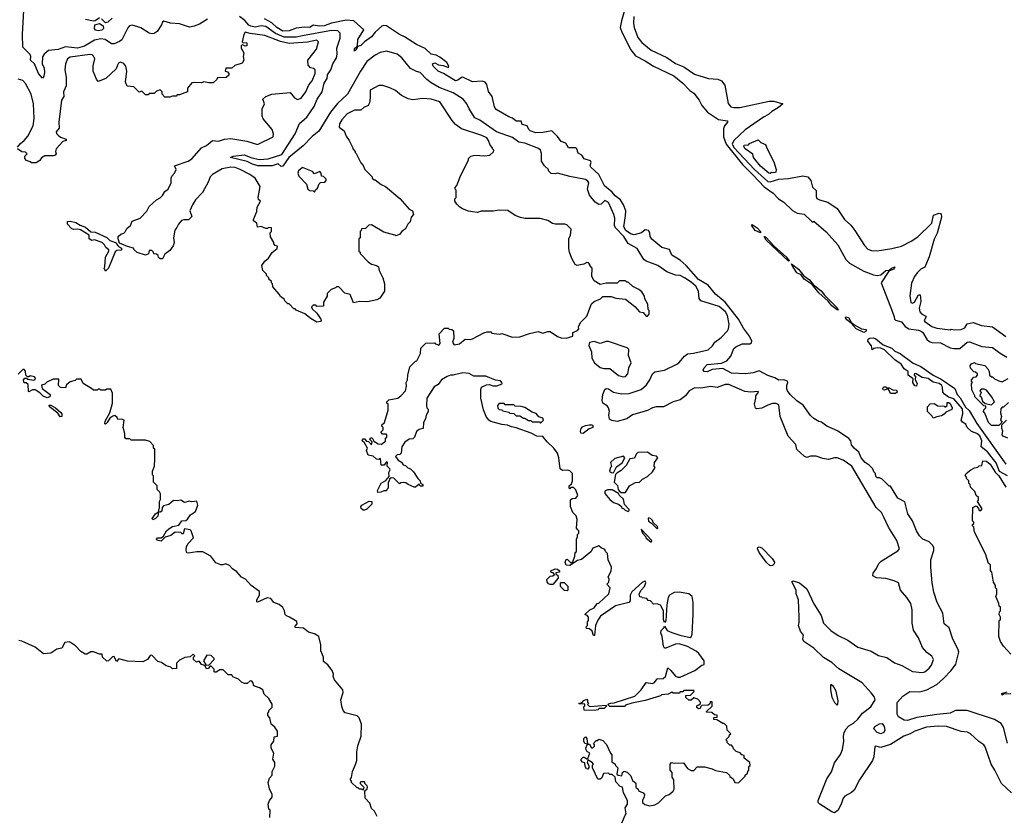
# Model space of a CAD drawing. Extents: x 2210602 to 2357277, y 510288 to 673808.
# Tile 319 of 464: x 2329919 to 2338021, y 591334 to 597878. Entities that reach past the tile are written whole.
import ezdxf

# ---------------------------------------------------------------- set-up
doc = ezdxf.new("R2010")
doc.units = 0

msp = doc.modelspace()

# ---------------------------------------------------------------- linework, layer by layer
at = {"layer": '0CON05XD'}
for points in [[(2331465, 597882.9), (2331397.6, 597842.4), (2331355, 597826.1), (2331315, 597817.5), (2331235, 597845.2), (2331159.4, 597849.4), (2331104.6, 597865.4), (2331095, 597858.8), (2331085.5, 597834.5), (2331048.7, 597781.3), (2331025, 597764), (2331008.6, 597761.4), (2330985, 597766.5), (2330915, 597811.5), (2330891.5, 597818.5), (2330845, 597831.8), (2330821.9, 597828.1), (2330807.8, 597812.2), (2330757.9, 597712.1), (2330741.2, 597698.8), (2330695, 597680), (2330675, 597680), (2330621.2, 597715), (2330585, 597720.8), (2330535, 597708.8), (2330450.6, 597659.4), (2330395, 597643.5), (2330295, 597656), (2330235, 597632.3), (2330155.4, 597624.6), (2330120, 597595), (2330107, 597573), (2330104.3, 597515), (2330118.9, 597478.9), (2330123.6, 597445), (2330117.4, 597412.6), (2330105, 597396.7), (2330074.3, 597435), (2330041.2, 597515), (2330006.5, 597545), (2330009.6, 597575), (2330005, 597592.5), (2329945, 597651.2), (2329940.6, 597755), (2329952.6, 597955)], [(2338079.7, 591519.7), (2337999.2, 591595), (2337943.3, 591706.7), (2337911.9, 591755), (2337865, 591896.7), (2337852.9, 591912.9), (2337811.2, 591941.2), (2337743.6, 592003.6), (2337717, 592017), (2337665, 592023.3), (2337545, 592063.8), (2337478.3, 592068.3), (2337381.9, 592058.1), (2337285, 592026.9), (2337246.2, 592003.8), (2337195, 591984.5), (2337085, 591916.7), (2337005, 591891.1), (2336965, 591904), (2336955, 591900), (2336948.9, 591815), (2336936.7, 591785), (2336829.1, 591625), (2336785, 591541.4), (2336765, 591521.9), (2336709.1, 591490.9), (2336696.2, 591475), (2336682.5, 591435), (2336653.3, 591375), (2336625, 591353.3), (2336601.7, 591361.7), (2336502.5, 591425), (2336490.5, 591440.5), (2336490, 591455), (2336560.8, 591635), (2336598.6, 591691.4), (2336625, 591766.7), (2336674.3, 591835), (2336690.6, 591875), (2336701.9, 591945), (2336698, 591985), (2336704.2, 592015.8), (2336718.8, 592045), (2336741.2, 592068.8), (2336778.9, 592091.1), (2336815.4, 592124.6), (2336854.6, 592175.4), (2336922.6, 592227.4), (2336957.5, 592285), (2336952.5, 592305), (2336925, 592342.2), (2336850.4, 592425), (2336659.3, 592539.3), (2336601.9, 592591.9), (2336532.4, 592632.4), (2336455, 592708.6), (2336372.5, 592765), (2336363, 592783), (2336370, 592815), (2336345, 592847.5), (2336327.5, 592895), (2336333.6, 592916.4), (2336333.8, 592965), (2336326.7, 593105), (2336307.5, 593155), (2336307.5, 593185), (2336273.3, 593255), (2336285, 593262.5), (2336336.1, 593246.1), (2336395, 593197.5), (2336454.3, 593074.3), (2336515, 592977.5), (2336533.3, 592915), (2336593.8, 592855), (2336653, 592813), (2336733.8, 592775), (2336815, 592715.7), (2336925, 592682.9), (2336985, 592649.2), (2337055, 592632.9), (2337117.5, 592587.5), (2337178.8, 592565), (2337265, 592518.2), (2337345, 592509.2), (2337366.7, 592515), (2337403.8, 592545), (2337421.2, 592568.8), (2337438, 592615), (2337425, 592643.3), (2337384.3, 592674.3), (2337348, 592715), (2337314, 592795), (2337275, 592857.5), (2337262.5, 592915), (2337262, 593025), (2337251.2, 593075), (2337220, 593125), (2337165.8, 593185.8), (2337151.2, 593245), (2337115, 593263.8), (2337045, 593282.5), (2336968.3, 593288.3), (2336940, 593305), (2336942.5, 593325), (2336970, 593365), (2336987.5, 593405), (2337007.5, 593425), (2337145, 593508.8), (2337160, 593525), (2337136.5, 593595), (2337068.1, 593705), (2337031.1, 593785), (2337011.9, 593825), (2336966.3, 593866.4), (2336765.9, 594205.9), (2336695, 594255.4), (2336645, 594273.8), (2336625, 594273.9), (2336575, 594259.7), (2336527.8, 594267.8), (2336472.5, 594287.5), (2336425, 594286.7), (2336395, 594277.5), (2336375, 594286.7), (2336315, 594343.8), (2336304.3, 594385), (2336243.3, 594453.3), (2336176.6, 594615), (2336165, 594710), (2336145, 594720.9), (2336115, 594720), (2336075, 594707.5), (2336025, 594681.5), (2335985, 594676.2), (2335974.1, 594684.1), (2335964.4, 594714.4), (2335975.6, 594765), (2335977.1, 594782.9), (2335997.5, 594815), (2335995, 594820), (2335935, 594814), (2335885, 594819.2), (2335755, 594877.5), (2335725, 594877.5), (2335657.6, 594852.4), (2335605, 594860.9), (2335525, 594847.9), (2335475, 594850), (2335427.5, 594825), (2335396.6, 594783.4), (2335355, 594750), (2335296.2, 594735), (2335216.8, 594693.2), (2335155, 594692.5), (2335125.6, 594685.6), (2335085.9, 594664.1), (2334962.9, 594627.1), (2334915, 594594), (2334835, 594572.5), (2334792.7, 594582.7), (2334773.6, 594593.6), (2334768.1, 594625), (2334773.5, 594655), (2334765, 594686.7), (2334752.3, 594702.3), (2334717.5, 594725), (2334711.2, 594745), (2334716.7, 594795), (2334733.8, 594835), (2334745, 594843.8), (2334765, 594842.5), (2334805.5, 594815.5), (2334831.1, 594808.9), (2334875, 594801.5), (2334935, 594804.3), (2335034, 594835), (2335075.4, 594874.6), (2335103.3, 594915), (2335127.1, 594965), (2335145, 594981.4), (2335225, 594995.5), (2335325.3, 595044.7), (2335343.3, 595056.7), (2335388.6, 595111.4), (2335415, 595129.4), (2335464.4, 595134.4), (2335585, 595163.6), (2335619.4, 595195), (2335638.6, 595225), (2335691.4, 595265), (2335742.1, 595317.9), (2335750.8, 595335), (2335757.1, 595375), (2335743.4, 595445), (2335726, 595475), (2335675, 595519.2), (2335524.3, 595565), (2335508.9, 595585), (2335503.8, 595645), (2335482.5, 595685), (2335445, 595720), (2335390, 595755), (2335355, 595772.9), (2335315, 595777.5), (2335245, 595804.3), (2335169.2, 595855), (2335075, 595890.6), (2335055.8, 595905), (2334999.2, 595995), (2334926.2, 596036.2), (2334890.4, 596095), (2334820.8, 596165), (2334812.7, 596185), (2334815.5, 596245), (2334807.5, 596275), (2334762.9, 596375), (2334735, 596391.4), (2334705, 596361.2), (2334685, 596357.5), (2334655, 596376.4), (2334607.1, 596435), (2334591.2, 596485), (2334603.1, 596535), (2334595, 596551.2), (2334574.2, 596564.2), (2334445, 596588.6), (2334345, 596616.7), (2334325, 596610), (2334291.7, 596611.7), (2334270, 596635), (2334270, 596645), (2334237, 596677), (2334213.3, 596715), (2334212.5, 596777.5), (2334203.6, 596803.6), (2334187.7, 596817.7), (2334075, 596861.4), (2334025, 596871.4), (2333975, 596908.5), (2333841.2, 596955), (2333705, 597051.4), (2333665, 597070), (2333616.7, 597145), (2333598.8, 597185), (2333568, 597225), (2333485, 597275.5), (2333370.9, 597320.9), (2333305, 597358.8), (2333270, 597385), (2333215, 597443.3), (2333185, 597451.2), (2333135, 597476.7), (2333064.2, 597564.2), (2333024.2, 597594.2), (2332938.8, 597618.8), (2332885, 597607.5), (2332844.2, 597585.8), (2332774.6, 597535.4), (2332724.3, 597455), (2332615.8, 597265), (2332535, 597188.1), (2332475, 597118.1), (2332380.2, 596959.8), (2332325, 596918.1), (2332250.7, 596839.3), (2332134.4, 596745.6), (2332085, 596674.3), (2332070, 596670), (2332045, 596691.2), (2331995, 596675.5), (2331878.8, 596675), (2331835, 596688.8), (2331791.4, 596711.4), (2331652.5, 596745), (2331675, 596755.6), (2331765, 596765.6), (2331829.2, 596740.8), (2331891.3, 596728.7), (2331962.6, 596732.6), (2332075, 596770), (2332185, 596940), (2332220, 597025), (2332281.4, 597075), (2332341.5, 597165), (2332365.6, 597225), (2332408.5, 597285), (2332425.5, 597355), (2332448.2, 597395), (2332450.9, 597425), (2332477.8, 597465), (2332495, 597516.2), (2332524.5, 597565.5), (2332530, 597595), (2332528.1, 597645), (2332555.6, 597725), (2332555, 597767.5), (2332535.5, 597785.5), (2332485, 597788.4), (2332245, 597744), (2332194.2, 597734.2), (2332095, 597733.2), (2332025, 597763.7), (2331945, 597821.1), (2331905, 597828.4), (2331855, 597817.4), (2331820.6, 597825), (2331803.9, 597833.9), (2331771.4, 597871.4), (2331726.9, 597905)], [(2334898.2, 597965), (2334870.9, 597869.1), (2334861.1, 597815), (2334872.9, 597775), (2334948.9, 597628.9), (2334985, 597580), (2335065, 597540), (2335135.5, 597495.5), (2335301.2, 597415), (2335376.2, 597355), (2335433.3, 597295), (2335465, 597273.3), (2335511.2, 597215), (2335532.7, 597172.7), (2335578.3, 597118.3), (2335668.3, 597058.3), (2335742, 597045), (2335744.3, 597035), (2335717.8, 597005), (2335709.7, 596980.3), (2335709.6, 596915), (2335732.7, 596855), (2335868.1, 596688.1), (2335955, 596599.6), (2336045, 596502.5), (2336120.2, 596450.2), (2336163.8, 596405), (2336205.8, 596375.8), (2336278.3, 596308.3), (2336317.7, 596287.7), (2336375, 596278.6), (2336435, 596220), (2336445, 596212.5), (2336455, 596220), (2336555, 596133.3), (2336651.2, 596025), (2336716.7, 595905), (2336746.7, 595875), (2336865, 595810.8), (2336945, 595778.8), (2336974.2, 595774.2), (2337005, 595779.2), (2337045, 595816.4), (2337075, 595817.5), (2337092.5, 595835), (2337120, 595845), (2337112.5, 595825), (2337070.3, 595809.7), (2337007.5, 595715), (2337099.3, 595480.7), (2337116, 595435), (2337116.7, 595415), (2337125, 595406.7), (2337175, 595394.2), (2337205, 595354.4), (2337235, 595334.5), (2337315, 595325.4), (2337337.3, 595317.3), (2337351.1, 595305), (2337387.8, 595245), (2337405, 595230.5), (2337425, 595223.8), (2337495, 595220), (2337575, 595178.8), (2337605, 595173.3), (2337655, 595174.2), (2337715, 595224.4), (2337735, 595229.4), (2337835, 595190.4), (2337925, 595180.6), (2337986, 595135), (2338042.8, 595102.8)], [(2334973.3, 597905), (2334970.3, 597849.7), (2334974.4, 597815), (2335005, 597731.2), (2335039.1, 597689.1), (2335115, 597627.5), (2335245, 597566.9), (2335315, 597518.9), (2335385, 597490), (2335470.4, 597430.4), (2335585.9, 597394.1), (2335665, 597390), (2335693.3, 597375), (2335720.5, 597340.5), (2335747.6, 597187.6), (2335771.6, 597161.6), (2335795, 597154.6), (2335845, 597155.4), (2336085, 597208.6), (2336125, 597208), (2336200, 597185), (2336164, 597155), (2336107.6, 597122.4), (2336081.7, 597098.3), (2336038.8, 597075), (2335888.9, 596971.1), (2335795, 596884.4), (2335782.8, 596855), (2335798, 596825), (2335965, 596646.2), (2336075, 596548.2), (2336095, 596545.3), (2336164.6, 596565.4), (2336245, 596571.5), (2336364.1, 596594.1), (2336405, 596586), (2336428, 596555), (2336441.7, 596501.7), (2336474, 596474), (2336472.7, 596425), (2336478.5, 596408.5), (2336500, 596395), (2336568, 596378), (2336645.4, 596325.4), (2336707.1, 596235), (2336759.2, 596189.2), (2336791.2, 596145), (2336871.2, 596021.2), (2336899.3, 595989.3), (2336929.3, 595979.3), (2336975, 595978), (2337095, 595996), (2337175, 596016.2), (2337255, 596056.2), (2337308.3, 596091.7), (2337425, 596203.3), (2337438.8, 596271.2), (2337485, 596286), (2337501.2, 596281.2), (2337504.3, 596255), (2337468.9, 596121.1), (2337443.9, 596073.9), (2337401.7, 595928.3), (2337373.3, 595855), (2337366.4, 595843.6), (2337335, 595826.7), (2337305, 595796.7), (2337281.2, 595765), (2337257.7, 595712.3), (2337244.2, 595605.8), (2337252.7, 595552.7), (2337265, 595546.2), (2337281.2, 595555), (2337315, 595613.8), (2337327.5, 595615), (2337332.9, 595592.9), (2337335, 595560), (2337321.5, 595505), (2337325.4, 595475.4), (2337338.5, 595458.5), (2337375, 595440), (2337377.5, 595435), (2337361.2, 595405), (2337366.7, 595395), (2337425, 595354.2), (2337465, 595341.2), (2337575, 595327.5), (2337585, 595332.5), (2337615, 595327.5), (2337665, 595330), (2337695.7, 595344.3), (2337715, 595376.7), (2337765, 595386.2), (2337833.9, 595363.9), (2337925, 595351.2), (2338035, 595273.3)], [(2330575, 597893.3), (2330540.7, 597869.3), (2330525, 597866.7), (2330460.5, 597880.5)], [(2330565, 597785.6), (2330541.9, 597791.9), (2330533.6, 597806.4), (2330537.5, 597835), (2330575, 597847.5), (2330605, 597827.5), (2330608.8, 597805), (2330595, 597790.6), (2330565, 597785.6)], [(2330679.3, 597890.7), (2330645, 597857.5), (2330625, 597852.5), (2330592.5, 597885)], [(2338047.9, 591927.9), (2338015.5, 592055.5), (2337995, 592088.8), (2337941.7, 592121.7), (2337715, 592196.9), (2337620, 592195), (2337576.4, 592173.6), (2337465, 592164.5), (2337302.7, 592137.3), (2337225, 592113.1), (2337197, 592117), (2337150, 592145), (2337140, 592165), (2337138.3, 592261.7), (2337187, 592313), (2337245, 592353.3), (2337325, 592350), (2337385, 592366), (2337465, 592410), (2337521.3, 592458.7), (2337583.8, 592525), (2337622.7, 592577.3), (2337646.7, 592675), (2337642.5, 592695), (2337595, 592790), (2337567.5, 592875), (2337525, 592910), (2337516.4, 592996.4), (2337470, 593085), (2337440.7, 593170.7), (2337427.5, 593245), (2337416.7, 593375), (2337417.5, 593435), (2337441.7, 593511.7), (2337442.5, 593535), (2337433, 593553), (2337403, 593583), (2337350, 593605), (2337323.9, 593633.9), (2337300, 593675), (2337266.1, 593756.1), (2337226.7, 593815), (2337203, 593913), (2337145, 593942.5), (2337085, 594040), (2337075, 594040), (2337015, 594100), (2336995, 594110), (2336975, 594110), (2336965, 594120), (2336960, 594145), (2336948.3, 594158.3), (2336940, 594185), (2336910, 594215), (2336877, 594237), (2336843.6, 594273.6), (2336825, 594320), (2336785, 594352.5), (2336765, 594380), (2336757.5, 594415), (2336743, 594433), (2336647.7, 594497.7), (2336560, 594535), (2336517, 594567), (2336495, 594572.5), (2336455, 594597.5), (2336425, 594622.5), (2336365, 594706.2), (2336315, 594742), (2336259.2, 594795), (2336235.8, 594825), (2336231.3, 594841.3), (2336230.6, 594869.4), (2336240, 594895), (2336236.1, 594906.1), (2336205.7, 594915.7), (2336165, 594914.2), (2336132.8, 594932.8), (2336075, 594952.7), (2336005, 594990.8), (2335955, 594972.1), (2335895, 594964.4), (2335775, 594970), (2335705, 595010), (2335618.3, 595001.7), (2335575, 594981.2), (2335550, 594985), (2335542.5, 594995), (2335550, 595015), (2335575, 595042.5), (2335695, 595052), (2335736.8, 595073.2), (2335769.7, 595110.3), (2335795, 595173.3), (2335812.9, 595187.1), (2335865, 595212), (2335927.1, 595212.9), (2335940, 595220), (2335944, 595235), (2335925.6, 595275), (2335875, 595340.6), (2335835, 595415.5), (2335725.4, 595555), (2335645, 595619.4), (2335584.3, 595695), (2335505, 595742.3), (2335403.8, 595855), (2335355, 595898.9), (2335285, 595940), (2335265, 595988.6), (2335202, 596005), (2335121.5, 596071.5), (2335107.1, 596095), (2335104.3, 596125), (2335094, 596145), (2335065, 596150.8), (2335035, 596124.2), (2334975, 596107.8), (2334945, 596117.7), (2334906.7, 596145), (2334890, 596175), (2334904.4, 596265), (2334905.5, 596305), (2334887.5, 596355), (2334864.1, 596395), (2334818.4, 596428.4), (2334795, 596459.1), (2334732.2, 596512.2), (2334683.7, 596603.7), (2334617.8, 596665), (2334614, 596676), (2334622, 596705), (2334615, 596717.5), (2334565, 596733.8), (2334544.2, 596764.2), (2334515, 596781.2), (2334504.6, 596814.6), (2334495.4, 596825.4), (2334435, 596825.4), (2334411.7, 596861.7), (2334375, 596876.7), (2334345, 596917.1), (2334296.7, 596965), (2334225, 596948.8), (2334165, 596948.1), (2334118.8, 596965), (2334108, 596975), (2334095.5, 597005.5), (2334054.8, 597014.8), (2334044.3, 597044.3), (2334005, 597044.6), (2333975, 597068.1), (2333945, 597078.5), (2333838.6, 597138.6), (2333825, 597160), (2333806.7, 597245), (2333776.1, 597286.1), (2333763.3, 597345), (2333750, 597365), (2333725, 597371.2), (2333645, 597367.5), (2333565, 597404), (2333555, 597403.8), (2333525, 597380), (2333505, 597375.7), (2333405, 597435.8), (2333363.4, 597453.4), (2333320, 597495), (2333316, 597515), (2333335, 597521.9), (2333365, 597505.8), (2333402.2, 597502.2), (2333446.1, 597483.9), (2333450, 597495), (2333433.8, 597525), (2333375, 597570.8), (2333345, 597586), (2333305, 597593.3), (2333255, 597640), (2333185, 597673.8), (2333086.6, 597736.6), (2333045, 597755.8), (2332936.9, 597826.9), (2332915, 597831.1), (2332898, 597825), (2332842.9, 597775), (2332815, 597736.7), (2332755, 597696), (2332725, 597665.8), (2332701.7, 597658.3), (2332685, 597627.5), (2332675, 597620), (2332675, 597640), (2332690, 597655), (2332698.3, 597661.7), (2332700.7, 597715), (2332750, 597795), (2332669.4, 597869.4), (2332605, 597874.5), (2332485, 597849.5), (2332425, 597826.9), (2332385, 597823.9), (2332335, 597833.3), (2332305, 597814.5), (2332265, 597816.5), (2332192.5, 597807.5), (2332135, 597786.5), (2332085, 597784.6), (2332035, 597812.7), (2331992.3, 597852.3), (2331934.4, 597885)], [(2332362, 597635), (2332376.2, 597695), (2332365, 597709.2), (2332285.7, 597694.3), (2332135, 597681.1), (2332065, 597699.6), (2331935, 597747.5), (2331815, 597764), (2331774, 597776), (2331762.5, 597755), (2331750, 597695), (2331755, 597690), (2331788.3, 597688.3), (2331787, 597663), (2331775, 597660), (2331755, 597670), (2331740, 597665), (2331742.5, 597645), (2331763.3, 597605), (2331756.7, 597575), (2331762.5, 597545), (2331748.3, 597521.7), (2331688.3, 597501.7), (2331665, 597480), (2331615, 597480), (2331610, 597455), (2331628.3, 597448.3), (2331640, 597435), (2331638.3, 597421.7), (2331618.3, 597401.7), (2331545, 597400), (2331540, 597385), (2331511.7, 597358.3), (2331475, 597357.5), (2331435, 597367.5), (2331415, 597360), (2331355, 597362.5), (2331335, 597357.5), (2331300, 597315), (2331300, 597285), (2331235, 597260), (2331215, 597260), (2331205, 597250), (2331175, 597250), (2331155, 597240), (2331111.7, 597241.7), (2331090, 597265), (2331090, 597285), (2331075, 597300), (2331045, 597290), (2331025, 597270), (2330985, 597270), (2330975, 597260), (2330955, 597260), (2330925, 597290), (2330902.5, 597282.5), (2330857, 597327), (2330801.7, 597331.7), (2330790, 597365), (2330801.2, 597455), (2330793.3, 597495), (2330775, 597516.7), (2330748.3, 597528.3), (2330730.5, 597519.5), (2330722.5, 597505), (2330713.3, 597475), (2330626.4, 597393.6), (2330565, 597370), (2330549.3, 597389.3), (2330523.8, 597455), (2330522.3, 597497.7), (2330536.2, 597555), (2330527.3, 597577.3), (2330515, 597588.8), (2330495, 597592.5), (2330335, 597570), (2330313.3, 597555), (2330296.7, 597515), (2330291.2, 597465), (2330300, 597405), (2330301.2, 597335), (2330280, 597285), (2330282.5, 597245), (2330263.8, 597215), (2330241.2, 597035), (2330243, 596987), (2330220, 596955), (2330222.3, 596942.3), (2330235, 596927.5), (2330255, 596912.5), (2330300, 596895), (2330300, 596885), (2330273.6, 596876.4), (2330220, 596815), (2330212.5, 596795), (2330217.5, 596775), (2330210, 596765), (2330195, 596757.5), (2330125, 596757.5), (2330097, 596743), (2330085, 596720), (2330055, 596700), (2330015, 596700), (2330005, 596710), (2329975, 596720), (2329960, 596735), (2329960, 596755), (2329980, 596775), (2329965, 596787.5), (2329935, 596790), (2329900, 596815)], [(2333655, 594946.7), (2333618.3, 594968.3), (2333565, 594973.8), (2333486.4, 594953.6), (2333465, 594953.3), (2333435, 594942.5), (2333390, 594915), (2333363, 594877), (2333330.7, 594859.3), (2333270, 594765), (2333267.5, 594705), (2333270, 594685), (2333280, 594675), (2333280, 594655), (2333262.5, 594625), (2333257.5, 594595), (2333242.5, 594565), (2333237.5, 594515), (2333205, 594507.5), (2333185, 594490), (2333167, 594443), (2333155, 594430), (2333125, 594427.5), (2333087, 594403), (2333062.5, 594365), (2333057, 594313), (2333047, 594303), (2333025, 594300), (2333010, 594285), (2333034.1, 594254.1), (2333060, 594240), (2333075, 594217.5), (2333092.5, 594212.5), (2333111.7, 594191.7), (2333135, 594182.5), (2333159.3, 594159.3), (2333194, 594104), (2333213.3, 594085), (2333217, 594067), (2333235.8, 594055.8), (2333235, 594040), (2333215, 594042.5), (2333205, 594057.5), (2333176.2, 594033.8), (2333165, 594033.3), (2333114.1, 594054.1), (2333095, 594070), (2333075, 594072.5), (2333055, 594070), (2333045, 594060), (2332998.3, 594108.3), (2332975, 594110), (2332961.7, 594098.3), (2332960, 594085), (2332950, 594075), (2332950, 594025), (2332940, 594015), (2332938.3, 594001.7), (2332915, 594002.5), (2332891.7, 593991.7), (2332865, 593990), (2332862.5, 594005), (2332892.5, 594065), (2332933, 594087), (2332958.3, 594121.7), (2332956.2, 594155), (2332966, 594175), (2332963.3, 594185), (2332942.5, 594205), (2332945, 594240), (2332935, 594237.5), (2332917, 594213), (2332893.3, 594213.3), (2332887.5, 594267.5), (2332875, 594260), (2332855, 594262.5), (2332828.3, 594288.3), (2332787, 594297), (2332773.3, 594335), (2332780, 594355), (2332757, 594397), (2332737.5, 594415), (2332738.3, 594421.7), (2332745, 594430), (2332755, 594430), (2332771.7, 594411.7), (2332788.3, 594408.3), (2332815, 594380), (2332820, 594405), (2332800, 594425), (2332805, 594440), (2332818.3, 594438.3), (2332831.7, 594411.7), (2332868.3, 594388.3), (2332895, 594387.5), (2332928.3, 594411.7), (2332930, 594435), (2332940, 594445), (2332940, 594465), (2332935, 594470), (2332905, 594470), (2332890, 594485), (2332910, 594505), (2332910, 594525), (2332900, 594535), (2332900, 594545), (2332920, 594565), (2332950, 594665), (2332950, 594715), (2332940, 594725), (2332940, 594735), (2332955, 594750), (2333030, 594765), (2333056.4, 594783.6), (2333092.5, 594825), (2333102.5, 594865), (2333100, 594895), (2333110, 594915), (2333112.5, 594955), (2333128.3, 595021.7), (2333175, 595070), (2333186.7, 595073.3), (2333217, 595133), (2333220, 595175), (2333261.7, 595218.3), (2333335, 595220), (2333341.7, 595211.7), (2333368.3, 595201.7), (2333380, 595215), (2333370, 595295), (2333415, 595340), (2333445, 595340), (2333451.7, 595331.7), (2333475, 595330), (2333488.3, 595318.3), (2333490, 595255), (2333481.2, 595225), (2333495, 595203.8), (2333537.7, 595212.3), (2333585, 595250), (2333625, 595247.5), (2333645, 595252.5), (2333738.3, 595301.7), (2333765, 595310), (2333795, 595310), (2333805, 595300), (2333865, 595292.5), (2333885, 595297.5), (2333975, 595267.5), (2334035, 595270), (2334115, 595297.5), (2334185, 595312.5), (2334225, 595300), (2334265, 595312.5), (2334285, 595312.5), (2334345, 595272.5), (2334375, 595260), (2334415, 595257.5), (2334470, 595275), (2334470, 595305), (2334508.3, 595321.7), (2334520, 595335), (2334518.3, 595351.7), (2334533, 595387), (2334585, 595440), (2334625, 595540), (2334645, 595560), (2334698.3, 595581.7), (2334718.3, 595601.7), (2334785, 595600), (2334825, 595587.5), (2334905, 595580), (2334980, 595520), (2335020, 595475), (2335048.3, 595468.3), (2335075, 595440), (2335085, 595440), (2335100, 595455), (2335100, 595485), (2335090, 595495), (2335087, 595537), (2335063, 595583), (2335060, 595605), (2335038.3, 595638.3), (2335015, 595660), (2334963, 595683), (2334925, 595720), (2334915, 595720), (2334905, 595730), (2334855, 595730), (2334835, 595710), (2334745, 595710), (2334695, 595700), (2334645, 595730), (2334627.5, 595765), (2334630, 595835), (2334610, 595855), (2334610, 595865), (2334598.3, 595878.3), (2334585, 595880), (2334561.7, 595868.3), (2334505, 595857.5), (2334490, 595865), (2334462.5, 595915), (2334442.5, 595965), (2334437.5, 595995), (2334437.5, 596075), (2334452.5, 596105), (2334457.5, 596155), (2334421.7, 596191.7), (2334405, 596197.5), (2334325, 596197.5), (2334303, 596203), (2334265, 596227.5), (2334203, 596243), (2334075, 596243.3), (2334040.7, 596250.7), (2333995, 596267.5), (2333935, 596307.5), (2333865, 596312.5), (2333815, 596302.5), (2333715, 596302.5), (2333685, 596292.5), (2333645, 596297.5), (2333613, 596303), (2333563, 596323), (2333540, 596335), (2333515, 596360), (2333500, 596385), (2333500, 596405), (2333510, 596415), (2333510, 596475), (2333503, 596483), (2333503, 596497), (2333517, 596513), (2333542.5, 596585), (2333612.5, 596725), (2333613, 596737), (2333630, 596755), (2333665, 596762.5), (2333745, 596757.5), (2333787, 596763), (2333818.3, 596791.7), (2333820, 596805), (2333810, 596815), (2333810, 596825), (2333790, 596845), (2333777.5, 596885), (2333762.5, 596905), (2333722.5, 596925), (2333555, 596979.2), (2333505.6, 597015.6), (2333477.8, 597047.8), (2333375, 597201.2), (2333305, 597223.8), (2333235, 597230), (2333155, 597220), (2333115, 597227.5), (2333060, 597255), (2333010, 597295), (2332965, 597317.5), (2332906.4, 597336.4), (2332873.6, 597336.4), (2332803, 597297), (2332802.5, 597235), (2332796.4, 597193.6), (2332785, 597172.5), (2332750, 597155), (2332727, 597133), (2332675, 597133.3), (2332613.3, 597105), (2332568.8, 597055), (2332550.7, 597020.7), (2332547.5, 596995), (2332587.5, 596965), (2332605, 596920), (2332630, 596885), (2332660, 596825), (2332660, 596815), (2332680, 596795), (2332680, 596785), (2332688.3, 596778.3), (2332725, 596700), (2332745, 596680), (2332760, 596645), (2332820, 596585), (2332820, 596575), (2332835, 596560), (2332845, 596560), (2332893, 596523), (2332930, 596505), (2333046.4, 596406.4), (2333125, 596320), (2333150, 596305), (2333160, 596275), (2333140, 596255), (2333132.5, 596215), (2333112.5, 596195), (2333093, 596157), (2333063.6, 596136.4), (2333045, 596112.5), (2333015, 596100), (2333007, 596107), (2332915, 596130), (2332815, 596190), (2332791.7, 596188.3), (2332765, 596160), (2332731.7, 596158.3), (2332730, 596145), (2332720, 596135), (2332720, 596085), (2332710, 596075), (2332710, 595975), (2332720, 595965), (2332720, 595955), (2332787, 595887), (2332815, 595867.5), (2332855, 595857.5), (2332870, 595845), (2332877.5, 595815), (2332907.5, 595755), (2332920, 595705), (2332920, 595645), (2332883, 595587), (2332856.4, 595573.6), (2332781.7, 595558.3), (2332715, 595560), (2332665, 595550), (2332637.7, 595617.7), (2332595, 595630), (2332545, 595680), (2332525, 595680), (2332518.3, 595671.7), (2332481.7, 595658.3), (2332450, 595625), (2332450, 595605), (2332420, 595555), (2332418.3, 595521.7), (2332365, 595520), (2332355, 595530), (2332335, 595530), (2332320, 595515), (2332325, 595500), (2332363, 595463), (2332397.5, 595415), (2332400, 595405), (2332393, 595397), (2332365, 595390), (2332317, 595417), (2332265, 595457.5), (2332195, 595490), (2332185, 595500), (2332175, 595500), (2332135, 595540), (2332125, 595540), (2332100, 595565), (2332096.4, 595576.4), (2332065, 595600), (2332055, 595620), (2332001.7, 595681.7), (2332000, 595705), (2331990, 595715), (2331990, 595725), (2331970, 595745), (2331970, 595755), (2331950, 595775), (2331950, 595785), (2331920, 595815), (2331912.5, 595855), (2331935, 595892.5), (2331965, 595917.5), (2331996.2, 595963.8), (2332037.5, 595995), (2332040, 596015), (2332021.7, 596021.7), (2332010, 596035), (2332010, 596045), (2331983, 596093), (2331980, 596125), (2331990, 596135), (2331990, 596165), (2331965, 596170), (2331958.3, 596161.7), (2331945, 596160), (2331905, 596177.5), (2331875, 596172.5), (2331870, 596205), (2331843, 596223), (2331842.5, 596235), (2331869.3, 596300.7), (2331872.5, 596335), (2331900, 596385), (2331885, 596400), (2331880, 596415), (2331897.5, 596505), (2331856.7, 596575), (2331813.3, 596605), (2331733.3, 596645), (2331691.2, 596661.2), (2331655, 596666.2), (2331585, 596650), (2331505, 596603.8), (2331486.7, 596585), (2331469.5, 596540.5), (2331422.3, 596457.7), (2331365, 596397.5), (2331340, 596355), (2331320, 596305), (2331335, 596260), (2331307, 596233), (2331268.3, 596231.7), (2331250, 596225), (2331225, 596196.7), (2331212.5, 596167.5), (2331195, 596146.2), (2331184.2, 596084.2), (2331190, 596045), (2331181.7, 596018.3), (2331155, 595980), (2331111.7, 595948.3), (2331095, 595910), (2331075, 595910), (2331061.7, 595921.7), (2331058.3, 595938.3), (2331045, 595950), (2331021.7, 595951.7), (2331020, 595965), (2331005, 595980), (2330985, 595980), (2330978.3, 595951.7), (2330955, 595942.5), (2330885, 595962.5), (2330860, 595985), (2330855, 596000), (2330805, 596012.5), (2330741.2, 596041.2), (2330730, 596075), (2330730, 596095), (2330750, 596115), (2330775, 596122.5), (2330786.4, 596133.6), (2330800.7, 596159.3), (2330830, 596185), (2330845, 596220), (2330910, 596245), (2330966.1, 596303.9), (2330985, 596342.5), (2331043.9, 596396.1), (2331075, 596412.5), (2331095, 596432.5), (2331114.1, 596465.9), (2331140, 596485), (2331163.8, 596535), (2331164.2, 596575), (2331170, 596590), (2331192.5, 596615), (2331207.5, 596645), (2331193.6, 596676.4), (2331305, 596713.3), (2331335.7, 596734.3), (2331415, 596823.3), (2331455, 596843.3), (2331505.9, 596884.1), (2331555, 596880), (2331604.4, 596895.6), (2331655, 596901.9), (2331789.1, 596879.1), (2331875, 596851.4), (2332005, 596913.3), (2332008.3, 596938.3), (2331995.9, 596975.9), (2331921.7, 597061.7), (2331913.3, 597085), (2331913.3, 597145), (2331933.3, 597185), (2331920, 597225), (2331943.9, 597246.1), (2331993.6, 597266.4), (2332145, 597280), (2332180, 597235), (2332205, 597222.5), (2332235, 597233.3), (2332273.8, 597285), (2332298.9, 597341.1), (2332325.5, 597374.5), (2332350, 597435), (2332350, 597465), (2332337, 597477), (2332313, 597483), (2332293, 597503), (2332290, 597545), (2332362, 597635)], [(2329901.7, 596828.3), (2329925, 596860), (2329956.4, 596883.6), (2329985, 596920), (2330030, 597005), (2330036.7, 597065), (2330032.5, 597185), (2330012, 597265), (2329965, 597352.5), (2329945, 597377.5), (2329905, 597390)], [(2336095, 596612.5), (2336082.5, 596615), (2336015, 596674), (2335956.7, 596745), (2335952.5, 596772.5), (2335887.5, 596815), (2335877.5, 596835), (2335880, 596845), (2335915, 596850), (2335925, 596860), (2335995, 596890), (2336017.5, 596867.5), (2336055, 596852.5), (2336068.8, 596815), (2336125, 596710), (2336142.5, 596645), (2336140, 596625), (2336125, 596617.5), (2336105, 596620), (2336095, 596612.5)], [(2332345, 596460), (2332351.7, 596478.3), (2332368.3, 596491.7), (2332381.7, 596528.3), (2332395, 596540), (2332428.3, 596541.7), (2332440, 596555), (2332440, 596565), (2332418.3, 596588.3), (2332401.7, 596591.7), (2332400, 596615), (2332388.3, 596628.3), (2332345, 596610), (2332328.3, 596628.3), (2332245, 596662.5), (2332213.8, 596635), (2332208.8, 596615), (2332215, 596590), (2332280, 596525), (2332290, 596485), (2332305, 596472.5), (2332335, 596470), (2332345, 596460)], [(2330625, 595810), (2330612.5, 595835), (2330620, 595845), (2330626, 595925), (2330652.5, 595975), (2330652.5, 595985), (2330627.5, 596005), (2330617.5, 596025), (2330597.5, 596045), (2330535, 596066.7), (2330513, 596063), (2330490, 596075), (2330490, 596105), (2330418.3, 596148.3), (2330396, 596156), (2330365, 596152), (2330348.6, 596158.6), (2330313.3, 596195), (2330312.5, 596217.5), (2330335, 596221.2), (2330379.4, 596209.4), (2330415, 596186.7), (2330460.7, 596170.7), (2330503, 596133), (2330540.5, 596130.5), (2330635.9, 596085.9), (2330661.7, 596061.7), (2330706, 596046), (2330731.7, 596011.7), (2330755, 596000), (2330755, 595982.5), (2330718.3, 595978.3), (2330705, 595970), (2330650, 595835), (2330625, 595810)], [(2336015, 596124.3), (2335971.1, 596145), (2335940.8, 596189.2), (2335945, 596193.3), (2335986.3, 596166.3), (2336015.6, 596135), (2336015, 596124.3)], [(2336245, 595892), (2336061.9, 596065), (2336044, 596096), (2336055, 596092), (2336131.2, 596011.2), (2336225, 595926.9), (2336243.3, 595905), (2336240, 595900), (2336245, 595902.5), (2336250, 595895), (2336245, 595892)], [(2336655, 595490), (2336645, 595491.4), (2336602.2, 595525), (2336571.8, 595561.8), (2336495, 595631.2), (2336439.4, 595699.4), (2336375, 595742.5), (2336348.7, 595778.7), (2336314.5, 595795), (2336274.5, 595855), (2336270.8, 595869.2), (2336326.5, 595825), (2336370.4, 595770.4), (2336419.1, 595739.1), (2336449.2, 595699.2), (2336515, 595649.1), (2336542.4, 595612.4), (2336645, 595508.6), (2336655, 595490)], [(2336865, 595304.8), (2336802.2, 595335), (2336760.7, 595380.7), (2336725, 595409.4), (2336714.5, 595425), (2336716.4, 595433.6), (2336737.8, 595427.8), (2336760.5, 595390.5), (2336782.2, 595372.2), (2336845, 595336.5), (2336885, 595330.8), (2336883.5, 595315), (2336865, 595304.8)], [(2334885, 594940), (2334905, 594942.5), (2334922.5, 594965), (2334931.2, 595015), (2334950, 595055), (2334927.5, 595115), (2334930, 595165), (2334918.3, 595178.3), (2334765, 595230), (2334745, 595230), (2334695, 595213.8), (2334645, 595230), (2334607, 595223), (2334603, 595197), (2334623.3, 595145), (2334626.7, 595095), (2334647.5, 595055), (2334695, 595016), (2334725, 595008), (2334775, 595010), (2334845, 594952), (2334885, 594940)], [(2338047.1, 594125), (2337982.3, 594162.3), (2337955, 594232), (2337921.9, 594275), (2337882.9, 594325), (2337831.2, 594365), (2337837.5, 594415), (2337820, 594455), (2337795.2, 594475.2), (2337751.2, 594491.2), (2337716.7, 594525), (2337705, 594552.5), (2337677, 594567), (2337667.5, 594585), (2337680.9, 594635), (2337676.3, 594676.3), (2337605, 594760), (2337563, 594773), (2337528.3, 594798.3), (2337515.7, 594815.7), (2337513.1, 594855), (2337505, 594870.9), (2337485, 594884.6), (2337436.9, 594896.9), (2337395, 594926.4), (2337345.5, 594935.5), (2337295, 594966), (2337282.5, 594967.5), (2337280, 594955), (2337290, 594945), (2337287.5, 594915), (2337303.3, 594885), (2337300, 594865), (2337285, 594867.5), (2337267.5, 594895), (2337270, 594925), (2337230, 594955), (2337230, 594985), (2337196.7, 595006.7), (2337171.2, 595045), (2337119.7, 595079.7), (2337035, 595163.1), (2337005.3, 595175.3), (2336975, 595177.7), (2336947.1, 595172.9), (2336933, 595163), (2336928.9, 595195), (2336898.1, 595235), (2336899.9, 595250.1), (2336911.2, 595258.8), (2336945, 595260), (2336965, 595252.5), (2337024.7, 595204.8), (2337095.2, 595175.2), (2337121.3, 595151.3), (2337165, 595131.6), (2337272.4, 595052.4), (2337335, 595024.7), (2337434.8, 594954.8), (2337500.4, 594920.4), (2337614.8, 594844.8), (2337632, 594795), (2337657.2, 594767.2), (2337702.4, 594692.4), (2337732.3, 594662.3), (2337795, 594555.5), (2338035, 594221.2)], [(2332860, 591325), (2332837, 591367), (2332815, 591390), (2332800, 591435), (2332762.5, 591475), (2332760, 591535), (2332777, 591553), (2332780, 591565), (2332777, 591577), (2332760, 591595), (2332760, 591605), (2332755, 591610), (2332725, 591610), (2332720, 591605), (2332720, 591595), (2332750, 591565), (2332745, 591540), (2332735, 591550), (2332715, 591550), (2332705, 591560), (2332695, 591560), (2332650, 591605), (2332650, 591615), (2332640, 591625), (2332640, 591635), (2332650, 591645), (2332657.5, 591695), (2332681.7, 591751.7), (2332692.5, 591785), (2332692.5, 591855), (2332700, 591905), (2332727.5, 591985), (2332732.5, 592085), (2332712.5, 592135), (2332695, 592152.5), (2332598.3, 592178.3), (2332580, 592195), (2332568.3, 592228.3), (2332562.5, 592285), (2332580, 592345), (2332577.5, 592365), (2332509.3, 592449.3), (2332497.5, 592475), (2332500, 592495), (2332490, 592525), (2332453, 592573), (2332418.3, 592598.3), (2332420, 592635), (2332397, 592687), (2332396.7, 592735), (2332380, 592805), (2332345, 592827.5), (2332295, 592840), (2332255, 592872.5), (2332185, 592880), (2332185, 592890), (2332201.7, 592908.3), (2332198.3, 592928.3), (2332140, 592965), (2332113.6, 592973.6), (2332102.5, 592985), (2332097, 593017), (2332083, 593043), (2332055, 593067.5), (2332010, 593085), (2331985, 593117.5), (2331955, 593123.3), (2331875, 593087.5), (2331870, 593090), (2331871.2, 593105), (2331892, 593145), (2331892.5, 593175), (2331822.5, 593225), (2331776.4, 593276.4), (2331743.6, 593293.6), (2331705, 593337.5), (2331670.5, 593360.5), (2331645, 593388.8), (2331615, 593401.2), (2331590, 593395), (2331575, 593394.2), (2331531.7, 593411.7), (2331492.5, 593465), (2331425, 593502.5), (2331375, 593502.5), (2331305, 593490), (2331293.6, 593493.6), (2331287.5, 593515), (2331292.5, 593545), (2331305, 593570), (2331347.5, 593615), (2331330, 593675), (2331321.7, 593681.7), (2331275, 593690), (2331265, 593650), (2331255, 593650), (2331245, 593660), (2331198.3, 593661.7), (2331163.6, 593636.4), (2331115, 593622.5), (2331081.7, 593588.3), (2331047, 593597), (2331044, 593605), (2331053.3, 593615), (2331082.5, 593617.5), (2331100.7, 593629.3), (2331125.6, 593675), (2331145, 593691.5), (2331175, 593710), (2331229.2, 593720.8), (2331253.3, 593756.7), (2331285, 593760), (2331299.7, 593770.2), (2331325, 593804.2), (2331365, 593834.2), (2331383.3, 593885), (2331375, 593917.5), (2331335, 593912.5), (2331315, 593916.7), (2331275, 593906.7), (2331245, 593926.7), (2331215, 593920), (2331185, 593922.9), (2331145, 593889.2), (2331101.2, 593878.8), (2331090, 593865), (2331088, 593835), (2331075, 593826.7), (2331060, 593830), (2331055, 593793.8), (2331036, 593775), (2331013.9, 593763.9), (2331010, 593775), (2331035, 593812.5), (2331060, 593830), (2331070, 593865), (2331070, 593915), (2331078.3, 593931.7), (2331077, 593977), (2331070, 593995), (2331050, 594015), (2331050, 594045), (2331020, 594075), (2331020, 594125), (2331012.5, 594135), (2331012.5, 594165), (2331027.5, 594205), (2331030, 594265), (2331030, 594345), (2331020, 594355), (2331020, 594375), (2330988.3, 594408.3), (2330955, 594420), (2330835, 594420), (2330825, 594430), (2330791.7, 594431.7), (2330782.5, 594445), (2330782.5, 594475), (2330770, 594525), (2330777.5, 594585), (2330755, 594592.5), (2330725, 594590), (2330720, 594605), (2330701.7, 594621.7), (2330685, 594617.5), (2330660.7, 594599.3), (2330637.5, 594565), (2330625, 594552.5), (2330620, 594555), (2330622.5, 594575), (2330660, 594645), (2330683.3, 594725), (2330682.5, 594805), (2330668.3, 594838.3), (2330635, 594840), (2330625, 594830), (2330585, 594830), (2330578.3, 594838.3), (2330565, 594840), (2330555, 594830), (2330525, 594830), (2330510, 594845), (2330440, 594885), (2330425, 594920), (2330385, 594920), (2330375, 594910), (2330335, 594900), (2330302.5, 594875), (2330295, 594850), (2330255, 594852.5), (2330238.3, 594868.3), (2330240, 594920), (2330195, 594922.5), (2330143, 594897), (2330125, 594880), (2330097.5, 594872.5), (2330104.5, 594844.5), (2330170, 594795), (2330167.5, 594775), (2330145, 594768.8), (2330110.6, 594780.6), (2330085, 594809.2), (2330045, 594834.3), (2330025, 594834.2), (2329995, 594817.5), (2329990.7, 594820.7), (2329988, 594878), (2329971.7, 594891.7), (2329955, 594890), (2329950, 594915), (2329961.7, 594928.3), (2329975, 594930), (2329985, 594920), (2330035, 594913.8), (2330045, 594917.5), (2330048.8, 594928.8), (2330041.7, 594941.7), (2330005, 594947.5), (2329995, 594940), (2329981.7, 594941.7), (2329970, 594955), (2329967, 594987), (2329955, 595000), (2329945, 595000), (2329907, 594963)], [(2338055, 594730), (2338015, 594690), (2338005, 594690), (2337991.7, 594678.3), (2337990, 594645), (2337997.5, 594615), (2337990, 594585), (2338000, 594575), (2337998.3, 594561.7), (2337975, 594540), (2337915, 594540), (2337892.5, 594565), (2337861.7, 594641.7), (2337850, 594655), (2337851.7, 594668.3), (2337870, 594685), (2337868.3, 594698.3), (2337851.7, 594701.7), (2337780, 594775), (2337780, 594785), (2337753, 594833), (2337750, 594885), (2337760, 594895), (2337750, 594905), (2337750, 594915), (2337771.7, 594938.3), (2337788.3, 594941.7), (2337800, 594955), (2337800, 594965), (2337785, 594980), (2337771.7, 594981.7), (2337741.7, 595011.7), (2337740, 595035), (2337751.7, 595048.3), (2337775, 595057.5), (2337785, 595050), (2337860, 595035), (2337886.7, 595006.7), (2337897.5, 594985), (2337900, 594955), (2337915, 594940), (2337925, 594940), (2337940, 594925), (2337975, 594907.5), (2338005, 594900), (2338053, 594927)], [(2334865, 591250), (2334900, 591335), (2334910, 591345), (2334900, 591395), (2334920, 591425), (2334920, 591455), (2334888.3, 591518.3), (2334880, 591565), (2334860.7, 591570.7), (2334825, 591610), (2334818.3, 591648.3), (2334795, 591670), (2334775, 591670), (2334765, 591680), (2334721.7, 591678.3), (2334708.3, 591641.7), (2334695, 591630), (2334675, 591630), (2334632.5, 591725), (2334633, 591747), (2334640, 591755), (2334629.3, 591769.3), (2334595, 591790), (2334588.3, 591768.3), (2334603.3, 591745), (2334603, 591727), (2334595, 591712.5), (2334582.5, 591715), (2334573.3, 591735), (2334570, 591765), (2334551.2, 591771.2), (2334540, 591785), (2334540, 591795), (2334555, 591812.5), (2334565, 591812.5), (2334585, 591797.5), (2334595, 591800), (2334610, 591845), (2334592.5, 591855), (2334582.5, 591865), (2334578.8, 591885), (2334590, 591920), (2334570, 591925), (2334560, 591945), (2334560, 591965), (2334575, 591980), (2334587, 591967), (2334590, 591920), (2334608.3, 591918.3), (2334625, 591890), (2334635, 591890), (2334648.3, 591901.7), (2334650, 591915), (2334640, 591925), (2334661.7, 591948.3), (2334675, 591950), (2334685, 591960), (2334718.3, 591948.3), (2334747, 591917), (2334780, 591845), (2334791.7, 591831.7), (2334792.5, 591775), (2334820, 591755), (2334823, 591743), (2334840, 591725), (2334831.7, 591671.7), (2334843, 591663), (2334875, 591660), (2334880, 591685), (2334891.7, 591698.3), (2334918.3, 591688.3), (2334948.3, 591658.3), (2334961.7, 591621.7), (2334988.3, 591598.3), (2334990, 591565), (2335008.3, 591548.3), (2335010, 591535), (2335048.3, 591518.3), (2335060, 591505), (2335057.5, 591485), (2335042.5, 591455), (2335045, 591440), (2335063, 591423), (2335105, 591412.5), (2335145, 591420), (2335175, 591436.7), (2335233.3, 591495), (2335262.5, 591505), (2335295, 591532.5), (2335305, 591550), (2335302.5, 591625), (2335288.3, 591648.3), (2335287.5, 591685), (2335272.5, 591705), (2335272.5, 591755), (2335281.7, 591768.3), (2335305, 591763.3), (2335380, 591765), (2335415, 591720), (2335445, 591702.5), (2335465, 591702.5), (2335495, 591732.5), (2335555, 591732.5), (2335617, 591717), (2335645, 591702.5), (2335735, 591687.5), (2335760, 591665), (2335763.6, 591653.6), (2335790, 591635), (2335805, 591603.3), (2335825, 591600), (2335837.5, 591605), (2335890, 591655), (2335890, 591665), (2335908.3, 591681.7), (2335910, 591695), (2335920, 591705), (2335920, 591735), (2335930, 591745), (2335928.3, 591768.3), (2335880, 591805), (2335880, 591825), (2335861.7, 591831.7), (2335848.3, 591848.3), (2335815, 591860), (2335791.7, 591881.7), (2335788.3, 591898.3), (2335775, 591910), (2335761.7, 591911.7), (2335741.7, 591931.7), (2335740, 591945), (2335730, 591955), (2335758.3, 591981.7), (2335760, 591995), (2335770, 592005), (2335740, 592035), (2335738.3, 592068.3), (2335715, 592090), (2335705, 592090), (2335655, 592120), (2335631.7, 592121.7), (2335631.7, 592138.3), (2335658.3, 592141.7), (2335658.3, 592158.3), (2335635, 592160), (2335615, 592180), (2335571.7, 592181.7), (2335571.7, 592188.3), (2335618.3, 592231.7), (2335618.3, 592268.3), (2335601.7, 592268.3), (2335598.3, 592251.7), (2335585, 592240), (2335531.7, 592238.3), (2335520, 592225), (2335518.3, 592211.7), (2335505, 592210), (2335491.7, 592221.7), (2335490, 592235), (2335508.3, 592241.7), (2335520, 592255), (2335520, 592265), (2335498.3, 592288.3), (2335465, 592300), (2335445, 592280), (2335425, 592280), (2335401.7, 592301.7), (2335401.7, 592318.3), (2335438.3, 592321.7), (2335468.3, 592351.7), (2335465, 592360), (2335385, 592360), (2335375, 592350), (2335355, 592350), (2335345, 592340), (2335295, 592340), (2335285, 592346.7), (2335255, 592330), (2335200, 592325), (2335192.5, 592317.5), (2335065, 592277.5), (2334955, 592256.7), (2334905, 592240), (2334895, 592230), (2334775, 592230), (2334761.7, 592241.7), (2334765, 592250), (2334783.6, 592256.4), (2334811.7, 592258.3), (2334980, 592315), (2335033, 592367), (2335074.4, 592425.6), (2335125, 592418.1), (2335142.7, 592427.3), (2335164.3, 592455.7), (2335215, 592460), (2335233.9, 592476.1), (2335253.6, 592546.4), (2335276, 592525), (2335315, 592479.2), (2335335, 592470), (2335355, 592470.6), (2335475.6, 592524.4), (2335531.7, 592568.3), (2335550, 592575), (2335550, 592605), (2335506.2, 592665), (2335485, 592683.8), (2335415, 592723.8), (2335345, 592743.3), (2335315, 592742.5), (2335235, 592707.5), (2335225, 592710), (2335217.5, 592725), (2335206.2, 592805), (2335193.8, 592835), (2335196.4, 592853.6), (2335220, 592875), (2335225, 592890), (2335247.5, 592855), (2335285, 592836.7), (2335350, 592815), (2335435, 592797.5), (2335445, 592802.5), (2335451.2, 592825), (2335460.8, 592985), (2335460, 593085), (2335451.2, 593135), (2335425, 593156.2), (2335345, 593170), (2335305, 593165.8), (2335266.7, 593145), (2335256.2, 593125), (2335243.8, 593065), (2335236.4, 592933.6), (2335225, 592920), (2335217.5, 592945), (2335217.5, 593015), (2335193, 593063), (2335165, 593072.5), (2335135, 593070), (2335108.3, 593098.3), (2335091.7, 593101.7), (2335078.3, 593118.3), (2335041.7, 593121.7), (2335038.3, 593128.3), (2335021.7, 593131.7), (2335017.5, 593155), (2335032.5, 593185), (2335060, 593215), (2335072.5, 593245), (2335065, 593260), (2335045, 593252.5), (2334955, 593172.5), (2334943.3, 593145), (2334941.7, 593098.3), (2334932.5, 593085), (2334822.3, 593057.7), (2334697, 592973), (2334675, 592940), (2334657.5, 592895), (2334648.3, 592811.7), (2334641.7, 592811.7), (2334628.3, 592848.3), (2334608.3, 592868.3), (2334581.7, 592871.7), (2334580, 592885), (2334590, 592895), (2334590, 592925), (2334600, 592935), (2334600, 592965), (2334588.3, 592978.3), (2334570, 592985), (2334610, 593025), (2334645, 593040), (2334670, 593075), (2334685, 593080), (2334767.5, 593155), (2334777.5, 593205), (2334750, 593235), (2334767, 593253), (2334770, 593275), (2334762.5, 593295), (2334787, 593343), (2334787.5, 593375), (2334760, 593435), (2334757, 593487), (2334740, 593505), (2334735, 593520), (2334703, 593533), (2334685, 593550), (2334635, 593530), (2334618, 593502), (2334541.2, 593438.8), (2334509.3, 593430.7), (2334445, 593387.5), (2334415, 593392.5), (2334406.7, 593415), (2334415, 593437.5), (2334425, 593440), (2334455, 593410), (2334470, 593420), (2334487.5, 593465), (2334490, 593495), (2334500, 593505), (2334500, 593605), (2334510, 593625), (2334510, 593645), (2334520, 593655), (2334520, 593675), (2334511.7, 593681.7), (2334500, 593695), (2334507, 593767), (2334497, 593797), (2334470, 593825), (2334452.5, 593875), (2334451.7, 593928.3), (2334465, 593940), (2334496.1, 593943.9), (2334512.5, 593965), (2334495, 594010), (2334475, 594030), (2334455, 594030), (2334445, 594020), (2334440, 594025), (2334440, 594045), (2334458.3, 594061.7), (2334467.5, 594085), (2334467.5, 594145), (2334445, 594166.7), (2334423, 594173), (2334385, 594170), (2334365, 594182.5), (2334356, 594275), (2334345, 594313.3), (2334314.2, 594355), (2334260, 594405), (2334225, 594450), (2334175, 594453.8), (2334127.7, 594477.7), (2334005, 594520), (2333965, 594528), (2333932.9, 594542.9), (2333885, 594547.5), (2333795, 594574), (2333780, 594585), (2333757.5, 594615), (2333735, 594670), (2333713.9, 594763.9), (2333713, 594837), (2333720, 594855), (2333760, 594875), (2333785, 594876.7), (2333815, 594866.7), (2333845, 594866.7), (2333888.3, 594881.7), (2333887.5, 594895), (2333875, 594906.7), (2333833.6, 594913.6), (2333755, 594946.2), (2333655, 594946.7)], [(2337125, 594802.5), (2337085, 594803.3), (2337068.3, 594838.3), (2337055, 594840), (2337035, 594830), (2337023.6, 594833.6), (2337020, 594845), (2337032.5, 594857.5), (2337045, 594857.5), (2337055, 594850), (2337075, 594850), (2337103, 594833), (2337135, 594830), (2337140, 594815), (2337125, 594802.5)], [(2337915, 594710), (2337940, 594735), (2337915, 594780), (2337875, 594830), (2337855, 594840), (2337831.7, 594838.3), (2337820, 594825), (2337830, 594815), (2337820, 594785), (2337830, 594775), (2337841.7, 594741.7), (2337865, 594720), (2337915, 594710)], [(2330251.9, 594611.9), (2330231.2, 594641.2), (2330163.8, 594695), (2330162, 594708), (2330175, 594708.8), (2330213.3, 594685), (2330257, 594647), (2330265.8, 594635), (2330265, 594613.8), (2330251.9, 594611.9)], [(2334205, 594560), (2334230, 594585), (2334225, 594600), (2334191.7, 594611.7), (2334168.3, 594638.3), (2334135, 594650), (2334075, 594687.5), (2334045, 594697.5), (2333995, 594700), (2333985, 594710), (2333915, 594710), (2333905, 594720), (2333865, 594720), (2333850, 594705), (2333853, 594683), (2333863, 594673), (2333885, 594670), (2333895, 594660), (2333945, 594650), (2333953, 594643), (2333985, 594640), (2334005, 594620), (2334035, 594620), (2334065, 594600), (2334075, 594600), (2334105, 594580), (2334125, 594580), (2334135, 594570), (2334195, 594570), (2334205, 594560)], [(2337435, 594600), (2337428.3, 594618.3), (2337390, 594655), (2337390, 594695), (2337411.7, 594718.3), (2337445, 594720), (2337473, 594703), (2337525, 594700), (2337535, 594690), (2337550, 594705), (2337551.7, 594728.3), (2337565, 594730), (2337575, 594720), (2337592.5, 594685), (2337589.3, 594670.7), (2337539.3, 594650.7), (2337525, 594632.5), (2337505, 594620), (2337465, 594612.5), (2337445, 594602.5), (2337435, 594600)], [(2338050, 594435), (2338011.7, 594451.7), (2338002.5, 594462.5), (2338010, 594495), (2338000, 594515), (2338000, 594545), (2338040, 594585)], [(2334555, 594473.8), (2334536.7, 594476.7), (2334532.5, 594495), (2334538.8, 594515), (2334551.2, 594528.8), (2334575, 594541.2), (2334605, 594546.2), (2334626.1, 594546.1), (2334635, 594540), (2334635, 594522.5), (2334605, 594513.3), (2334555, 594473.8)], [(2334805, 594150), (2334830.7, 594199.3), (2334876.7, 594233.3), (2334897.5, 594275), (2334887, 594287), (2334815, 594270), (2334780, 594235), (2334787.5, 594202.5), (2334780, 594195), (2334772.5, 594165), (2334785, 594152.5), (2334805, 594150)], [(2334868.3, 593988.3), (2334905, 593990), (2334937, 594043), (2334985, 594072.5), (2335020, 594075), (2335045, 594100), (2335085, 594120), (2335125, 594160), (2335147.5, 594195), (2335140, 594205), (2335142.5, 594235), (2335170, 594275), (2335158.3, 594288.3), (2335123, 594293), (2335085, 594320), (2335005, 594317.5), (2334992.5, 594305), (2334978.3, 594271.7), (2334940, 594265), (2334908.3, 594211.7), (2334869.3, 594170.7), (2334831.7, 594148.3), (2334822.5, 594137.5), (2334810, 594075), (2334837, 594047), (2334843, 594013), (2334851.7, 594001.7), (2334868.3, 593988.3)], [(2338075, 592660), (2338013.9, 592723.9), (2337990, 592765), (2337977.5, 592805), (2337980, 592935), (2337990, 592945), (2337990, 592965), (2337980, 592985), (2337983, 593007), (2337990, 593015), (2337990, 593045), (2337980, 593055), (2337977, 593077), (2337952.5, 593135), (2337960, 593155), (2337960, 593195), (2337950, 593205), (2337950, 593225), (2337933, 593253), (2337917.5, 593335), (2337908.3, 593348.3), (2337906.7, 593395), (2337892.5, 593405), (2337866, 593485), (2337775, 593662.5), (2337770, 593705), (2337760, 593715), (2337760, 593725), (2337770, 593735), (2337770, 593745), (2337760, 593755), (2337763, 593867), (2337788.3, 593878.3), (2337808.3, 593858.3), (2337815, 593840), (2337828.3, 593841.7), (2337840, 593855), (2337800, 593915), (2337810, 593925), (2337808.3, 593948.3), (2337790, 593965), (2337778.3, 593998.3), (2337741.7, 594031.7), (2337740, 594055), (2337730, 594065), (2337730, 594085), (2337710, 594105), (2337710, 594115), (2337700, 594125), (2337707.5, 594145), (2337745, 594176.7), (2337775, 594192.5), (2337802.5, 594197.5), (2337815, 594207.5), (2337835, 594210), (2337845, 594250), (2337875, 594246.7), (2337905, 594222.5), (2337947, 594157), (2337977.5, 594125), (2338033.6, 594033.6)], [(2334925, 593832.5), (2334935, 593840), (2334935, 593850), (2334895, 593890), (2334887.5, 593935), (2334853.6, 593963.6), (2334845, 593980), (2334795, 594010), (2334755, 594010), (2334735, 594000), (2334735, 593980), (2334775, 593932.5), (2334805, 593907.5), (2334845, 593892.5), (2334870, 593875), (2334875, 593860), (2334888.3, 593858.3), (2334900, 593845), (2334925, 593832.5)], [(2332755, 593842.5), (2332745, 593842.5), (2332728.8, 593858.8), (2332727.1, 593875), (2332733.8, 593886.2), (2332795, 593918.8), (2332816.4, 593916.4), (2332816.4, 593893.6), (2332775, 593852.5), (2332755, 593842.5)], [(2335165, 593690), (2335170, 593695), (2335168.3, 593708.3), (2335131.7, 593741.7), (2335130, 593755), (2335110, 593775), (2335095, 593780), (2335090, 593775), (2335093.6, 593753.6), (2335118.3, 593738.3), (2335165, 593690)], [(2335115, 593580), (2335120, 593595), (2335032.5, 593687.5), (2335042.5, 593655), (2335070, 593625), (2335072.5, 593615), (2335115, 593580)], [(2336095, 593386.5), (2336065, 593412.2), (2336004.8, 593495), (2335990, 593525), (2335992.5, 593537.5), (2336005, 593542.3), (2336025, 593534), (2336112.2, 593445), (2336128.8, 593415), (2336127.8, 593402.3), (2336115, 593387.7), (2336095, 593386.5)], [(2334285, 593231.4), (2334269.1, 593239.1), (2334258, 593255), (2334257.7, 593272.3), (2334285, 593300), (2334305, 593302.5), (2334320, 593315), (2334308.3, 593328.3), (2334291.7, 593331.7), (2334290, 593345), (2334325, 593360), (2334345, 593357.5), (2334360, 593345), (2334360, 593335), (2334331.7, 593328.3), (2334330, 593315), (2334348.3, 593308.3), (2334350, 593285), (2334305, 593233.8), (2334285, 593231.4)], [(2334425, 593180), (2334403, 593183), (2334370, 593215), (2334370, 593245), (2334375, 593250), (2334398.3, 593248.3), (2334428.3, 593218.3), (2334430, 593185), (2334425, 593180)], [(2331977.5, 591315), (2331980, 591375), (2331970, 591385), (2331963.3, 591425), (2331973, 591457), (2331997, 591483), (2331997.5, 591505), (2331973, 591553), (2331963.8, 591605), (2331975, 591640), (2331997, 591663), (2331997.5, 591695), (2332017, 591737), (2332019.3, 591769.3), (2332002.5, 591795), (2332010, 591845), (2331987.5, 591885), (2331987.5, 591915), (2332010, 591945), (2332011.7, 591978.3), (2332040, 591985), (2332040, 592025), (2332019.3, 592059.3), (2331987.5, 592085), (2331977, 592137), (2331960, 592155), (2331960, 592175), (2331970, 592185), (2331970, 592195), (2331997, 592223), (2331997, 592247), (2331970, 592295), (2331931.7, 592331.7), (2331920, 592365), (2331891.7, 592381.7), (2331850, 592395), (2331843, 592403), (2331840, 592425), (2331828.3, 592438.3), (2331815, 592440), (2331791.7, 592418.3), (2331768.3, 592418.3), (2331745, 592430), (2331720, 592455), (2331671.7, 592471.7), (2331665, 592490), (2331635, 592490), (2331591.7, 592531.7), (2331565, 592530), (2331535, 592512.5), (2331525, 592512.5), (2331520, 592515), (2331520, 592535), (2331495, 592560), (2331485, 592560), (2331468.3, 592541.7), (2331455, 592540), (2331448.3, 592558.3), (2331435, 592570), (2331413.6, 592573.6), (2331398.3, 592598.3), (2331385, 592600), (2331373, 592593), (2331350, 592615), (2331350, 592635), (2331360, 592645), (2331345, 592660), (2331321.7, 592638.3), (2331278.3, 592631.7), (2331235, 592610), (2331210, 592585), (2331208.3, 592541.7), (2331175, 592540), (2331161.7, 592551.7), (2331125, 592562.5), (2331085, 592590), (2331055, 592600), (2331005, 592650), (2330991.7, 592648.3), (2330970, 592615), (2330933, 592597), (2330805, 592602.5), (2330735, 592620), (2330715, 592600), (2330695, 592640), (2330681.7, 592638.3), (2330650, 592605), (2330635, 592602.5), (2330600, 592635), (2330598.3, 592658.3), (2330575, 592660), (2330525, 592680), (2330505, 592680), (2330471.7, 592658.3), (2330458.3, 592658.3), (2330420.7, 592680.7), (2330377.7, 592727.7), (2330337.5, 592755), (2330325, 592760), (2330290, 592755), (2330265, 592710), (2330225, 592700), (2330175, 592666.7), (2330115, 592662.5), (2330045, 592717.5), (2329937, 592767), (2329911.7, 592771.7)], [(2331475, 592570), (2331520, 592615), (2331520, 592625), (2331495, 592647.5), (2331458.3, 592651.7), (2331430, 592605), (2331451.7, 592571.7), (2331475, 592570)], [(2336645, 592240), (2336651.7, 592248.3), (2336653.3, 592275), (2336636.7, 592355), (2336615, 592392.5), (2336595, 592410), (2336590, 592405), (2336590, 592365), (2336602.5, 592305), (2336625, 592262.5), (2336645, 592240)], [(2338075, 592333.3), (2338015, 592330), (2338005, 592322.5), (2338000, 592335), (2338045, 592350)], [(2334645, 592196.7), (2334565, 592200), (2334560, 592225), (2334570, 592235), (2334568.3, 592248.3), (2334525, 592250), (2334520, 592255), (2334548.3, 592261.7), (2334560.7, 592279.3), (2334585, 592290), (2334591.7, 592281.7), (2334590, 592265), (2334600, 592255), (2334590, 592245), (2334608.3, 592228.3), (2334745, 592240), (2334748.3, 592231.7), (2334727, 592213), (2334688.3, 592211.7), (2334675, 592202.5), (2334645, 592196.7)], [(2337005, 592003.1), (2336976, 592015), (2336946.2, 592045), (2336955.9, 592064.1), (2336995, 592086.2), (2337015, 592090), (2337033.8, 592065), (2337039.2, 592035), (2337028.8, 592015), (2337005, 592003.1)]]:
    msp.add_lwpolyline(points, dxfattribs=at)

doc.saveas('drawing.dxf')
